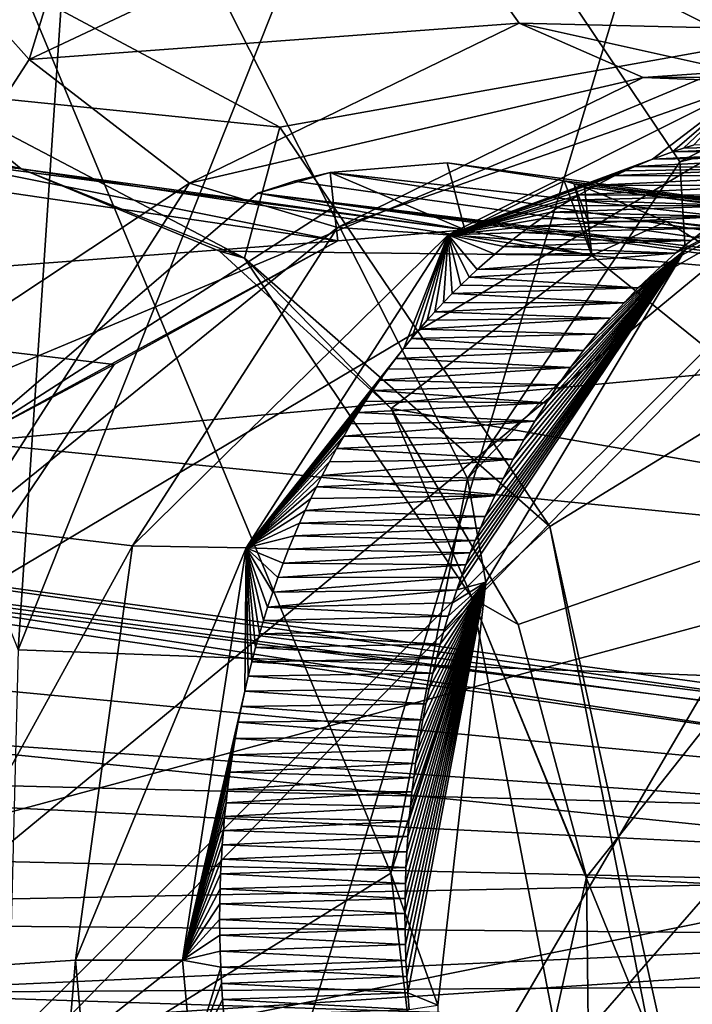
# Model space of a CAD drawing. Header units: metres. Extents: x -150 to 307, y -550 to 84.
# Tile 873 of 1056: x 202.15 to 203.78, y 11.02 to 13.41. Entities that reach past the tile are written whole.
import ezdxf

# ---------------------------------------------------------------- set-up
doc = ezdxf.new("R2010")
doc.units = ezdxf.units.M
doc.layers.add('solid_26006363', color=7, linetype='CONTINUOUS')

msp = doc.modelspace()

# ---------------------------------------------------------------- linework, layer by layer
at = {"layer": 'solid_26006363'}
for points in [[(198.959854, 19.839836, 918.063721), (202.146072, 11.879212, 921.398987), (202.936172, 23.730301, 921.004456)], [(202.936172, 23.730301, 921.004456), (202.146072, 11.879212, 921.398987), (206.756042, 23.459526, 924.161804)], [(202.146072, 11.879212, 921.398987), (205.746124, 11.74449, 924.325989), (206.756042, 23.459526, 924.161804)], [(204.964966, 17.972246, 921.404236), (199.540802, 0, 917.246277), (201.605789, 19.081154, 918.411316)], [(203.051071, 11.336422, 880.978149), (201.379318, 10.301511, 879.570068), (200.037537, 18.589451, 879.309265)], [(203.237961, 12.295897, 881.201599), (203.051071, 11.336422, 880.978149), (200.037537, 18.589451, 879.309265)], [(203.753281, 13.065493, 881.678284), (203.237961, 12.295897, 881.201599), (200.037537, 18.589451, 879.309265)], [(204.543228, 13.469456, 882.349365), (203.753281, 13.065493, 881.678284), (200.037537, 18.589451, 879.309265)], [(208.028397, 15.818866, 924.133667), (199.540802, 0, 917.246277), (204.964966, 17.972246, 921.404236)], [(210.618042, 12.746159, 926.440979), (199.540802, 0, 917.246277), (208.028397, 15.818866, 924.133667)], [(201.0681, 12.122406, 887.799561), (204.964111, 13.753919, 891.132507), (200.828018, 14.239689, 887.789795)], [(202.172546, 13.313413, 883.255859), (202.382599, 13.999931, 883.616028), (201.876785, 13.646878, 883.178467)], [(202.172546, 13.313413, 883.255859), (203.110779, 13.756278, 884.042908), (202.382599, 13.999931, 883.616028)], [(201.49469, 11.690093, 888.111938), (204.964111, 13.753919, 891.132507), (201.0681, 12.122406, 887.799561)], [(201.448349, 10.145205, 887.962585), (202.922562, 10.257185, 889.173218), (204.964111, 13.753919, 891.132507)], [(201.448349, 10.145205, 887.962585), (204.964111, 13.753919, 891.132507), (201.580551, 10.383765, 888.086426)], [(201.49469, 11.690093, 888.111938), (201.684692, 11.045718, 888.218201), (204.964111, 13.753919, 891.132507)], [(201.684692, 11.045718, 888.218201), (201.580551, 10.383765, 888.086426), (204.964111, 13.753919, 891.132507)], [(203.363251, 13.402029, 883.782654), (203.110779, 13.756278, 884.042908), (202.172546, 13.313413, 883.255859)], [(205.935059, 13.713656, 889.980957), (204.964111, 13.753919, 891.132507), (202.922562, 10.257185, 889.173218)], [(203.835815, 13.390332, 884.155396), (203.110779, 13.756278, 884.042908), (203.363251, 13.402029, 883.782654)], [(203.835815, 13.390332, 884.155396), (203.65358, 13.721449, 884.461487), (203.110779, 13.756278, 884.042908)], [(202.78215, 13.14957, 887.341675), (201.859253, 13.64243, 886.634949), (205.935059, 13.713656, 889.980957)], [(203.438004, 12.178709, 887.796143), (202.78215, 13.14957, 887.341675), (205.935059, 13.713656, 889.980957)], [(203.882324, 10.168578, 888.012512), (205.935059, 13.713656, 889.980957), (202.922562, 10.257185, 889.173218)], [(203.438004, 12.178709, 887.796143), (205.935059, 13.713656, 889.980957), (203.882324, 10.168578, 888.012512)], [(204.02063, 13.348865, 884.31665), (203.65358, 13.721449, 884.461487), (203.835815, 13.390332, 884.155396)], [(204.02063, 13.348865, 884.31665), (203.874237, 13.664209, 884.634033), (203.65358, 13.721449, 884.461487)], [(201.542465, 12.338349, 882.66449), (202.172546, 13.313413, 883.255859), (201.876785, 13.646878, 883.178467)], [(201.923553, 13.236749, 886.448914), (201.859253, 13.64243, 886.634949), (202.78215, 13.14957, 887.341675)], [(204.506805, 13.247046, 882.420227), (203.753281, 13.065493, 881.678284), (204.543228, 13.469456, 882.349365)], [(202.562668, 13.01338, 883.110718), (203.363251, 13.402029, 883.782654), (202.172546, 13.313413, 883.255859)], [(203.664536, 13.269829, 883.426392), (203.363251, 13.402029, 883.782654), (202.562668, 13.01338, 883.110718)], [(203.888336, 13.285074, 883.601135), (203.363251, 13.402029, 883.782654), (203.664536, 13.269829, 883.426392)], [(203.888336, 13.285074, 883.601135), (203.835815, 13.390332, 884.155396), (203.363251, 13.402029, 883.782654)], [(202.562668, 13.01338, 883.110718), (202.172546, 13.313413, 883.255859), (201.542465, 12.338349, 882.66449)], [(204.241852, 13.270512, 883.377502), (203.888336, 13.285074, 883.601135), (203.664536, 13.269829, 883.426392)], [(202.922134, 12.905362, 882.809998), (203.664536, 13.269829, 883.426392), (202.562668, 13.01338, 883.110718)], [(203.933212, 13.259366, 883.126648), (203.664536, 13.269829, 883.426392), (202.922134, 12.905362, 882.809998)], [(203.191116, 12.887821, 882.497192), (203.933212, 13.259366, 883.126648), (202.922134, 12.905362, 882.809998)], [(203.191116, 12.887821, 882.497192), (203.687454, 13.0714, 882.912415), (203.933212, 13.259366, 883.126648)], [(204.241852, 13.270512, 883.377502), (203.664536, 13.269829, 883.426392), (203.933212, 13.259366, 883.126648)], [(203.933212, 13.259366, 883.126648), (203.687454, 13.0714, 882.912415), (203.735931, 13.089324, 882.953064)], [(203.933212, 13.259366, 883.126648), (203.735931, 13.089324, 882.953064), (203.762314, 13.098148, 882.975098)], [(203.933212, 13.259366, 883.126648), (203.762314, 13.098148, 882.975098), (203.786835, 13.105772, 882.995544)], [(202.153488, 13.048029, 886.109985), (201.919037, 13.073358, 885.924927), (201.40712, 13.243606, 886.033142)], [(201.923553, 13.236749, 886.448914), (202.153488, 13.048029, 886.109985), (201.40712, 13.243606, 886.033142)], [(202.696259, 12.830825, 887.052063), (201.923553, 13.236749, 886.448914), (202.78215, 13.14957, 887.341675)], [(202.696259, 12.830825, 887.052063), (202.153488, 13.048029, 886.109985), (201.923553, 13.236749, 886.448914)], [(203.65274, 12.758694, 881.982605), (203.766571, 12.851109, 881.792908), (204.506805, 13.247046, 882.420227)], [(203.706451, 12.810207, 882.030029), (203.65274, 12.758694, 881.982605), (204.506805, 13.247046, 882.420227)], [(203.743271, 12.842806, 882.062317), (203.706451, 12.810207, 882.030029), (204.506805, 13.247046, 882.420227)], [(203.780899, 12.873981, 882.095154), (203.743271, 12.842806, 882.062317), (204.506805, 13.247046, 882.420227)], [(203.766571, 12.851109, 881.792908), (203.753281, 13.065493, 881.678284), (204.506805, 13.247046, 882.420227)], [(203.81929, 12.903716, 882.128418), (203.780899, 12.873981, 882.095154), (204.506805, 13.247046, 882.420227)], [(202.696259, 12.830825, 887.052063), (202.78215, 13.14957, 887.341675), (203.438004, 12.178709, 887.796143)], [(203.687454, 13.0714, 882.912415), (204.128464, 13.078458, 882.390747), (204.171982, 13.095052, 882.426941)], [(203.735931, 13.089324, 882.953064), (203.687454, 13.0714, 882.912415), (204.171982, 13.095052, 882.426941)], [(203.735931, 13.089324, 882.953064), (204.171982, 13.095052, 882.426941), (204.215881, 13.109999, 882.463318)], [(203.762314, 13.098148, 882.975098), (203.735931, 13.089324, 882.953064), (204.215881, 13.109999, 882.463318)], [(203.786835, 13.105772, 882.995544), (203.762314, 13.098148, 882.975098), (204.215881, 13.109999, 882.463318)], [(201.919037, 13.073358, 885.924927), (202.922684, 12.872793, 884.205627), (201.686493, 13.053507, 885.737)], [(201.919037, 13.073358, 885.924927), (203.230942, 12.899601, 884.457581), (202.922684, 12.872793, 884.205627)], [(202.153488, 13.048029, 886.109985), (203.230942, 12.899601, 884.457581), (201.919037, 13.073358, 885.924927)], [(203.191116, 12.887821, 882.497192), (203.644226, 13.053511, 882.876038), (203.687454, 13.0714, 882.912415)], [(203.766571, 12.851109, 881.792908), (203.237961, 12.295897, 881.201599), (203.753281, 13.065493, 881.678284)], [(203.644226, 13.053511, 882.876038), (204.064041, 13.050533, 882.336853), (204.128464, 13.078458, 882.390747)], [(203.687454, 13.0714, 882.912415), (203.644226, 13.053511, 882.876038), (204.128464, 13.078458, 882.390747)], [(201.050583, 12.730438, 885.195618), (201.686493, 13.053507, 885.737), (202.922684, 12.872793, 884.205627)], [(202.153488, 13.048029, 886.109985), (203.539764, 12.837358, 884.702454), (203.230942, 12.899601, 884.457581)], [(202.635193, 12.847694, 886.473389), (203.539764, 12.837358, 884.702454), (202.153488, 13.048029, 886.109985)], [(202.696259, 12.830825, 887.052063), (202.635193, 12.847694, 886.473389), (202.153488, 13.048029, 886.109985)], [(202.903763, 13.039517, 884.204346), (202.816635, 13.017778, 884.132507), (202.728668, 12.989105, 884.059082)], [(202.913315, 12.955543, 884.205017), (202.903763, 13.039517, 884.204346), (202.728668, 12.989105, 884.059082)], [(202.903763, 13.039517, 884.204346), (205.153915, 12.690868, 881.466797), (202.816635, 13.017778, 884.132507)], [(203.188568, 13.06235, 884.436951), (205.460495, 12.752775, 881.724854), (202.903763, 13.039517, 884.204346)], [(203.230942, 12.899601, 884.457581), (203.188568, 13.06235, 884.436951), (202.903763, 13.039517, 884.204346)], [(205.460495, 12.752775, 881.724854), (205.153915, 12.690868, 881.466797), (202.903763, 13.039517, 884.204346)], [(203.230942, 12.899601, 884.457581), (202.903763, 13.039517, 884.204346), (202.913315, 12.955543, 884.205017)], [(203.188568, 13.06235, 884.436951), (203.472321, 13.018609, 884.663086), (205.460495, 12.752775, 881.724854)], [(203.230942, 12.899601, 884.457581), (203.472321, 13.018609, 884.663086), (203.188568, 13.06235, 884.436951)], [(203.191116, 12.887821, 882.497192), (203.620987, 13.043133, 882.856445), (203.644226, 13.053511, 882.876038)], [(203.191116, 12.887821, 882.497192), (203.596634, 13.031665, 882.835815), (203.620987, 13.043133, 882.856445)], [(203.596634, 13.031665, 882.835815), (204.021744, 13.029928, 882.30127), (204.064041, 13.050533, 882.336853)], [(203.620987, 13.043133, 882.856445), (203.596634, 13.031665, 882.835815), (204.064041, 13.050533, 882.336853)], [(203.644226, 13.053511, 882.876038), (203.620987, 13.043133, 882.856445), (204.064041, 13.050533, 882.336853)], [(202.816635, 13.017778, 884.132507), (205.153915, 12.690868, 881.466797), (202.728668, 12.989105, 884.059082)], [(203.191116, 12.887821, 882.497192), (203.551117, 13.008584, 882.79718), (203.596634, 13.031665, 882.835815)], [(203.230942, 12.899601, 884.457581), (203.539764, 12.837358, 884.702454), (203.472321, 13.018609, 884.663086)], [(203.472321, 13.018609, 884.663086), (205.772354, 12.716867, 881.981262), (205.460495, 12.752775, 881.724854)], [(203.497025, 13.011352, 884.682495), (205.772354, 12.716867, 881.981262), (203.472321, 13.018609, 884.663086)], [(203.539764, 12.837358, 884.702454), (203.497025, 13.011352, 884.682495), (203.472321, 13.018609, 884.663086)], [(203.596634, 13.031665, 882.835815), (203.551117, 13.008584, 882.79718), (204.021744, 13.029928, 882.30127)], [(203.551117, 13.008584, 882.79718), (203.97998, 13.007751, 882.26593), (204.021744, 13.029928, 882.30127)], [(202.026291, 12.178895, 882.602844), (202.562668, 13.01338, 883.110718), (201.542465, 12.338349, 882.66449)], [(202.922134, 12.905362, 882.809998), (202.562668, 13.01338, 883.110718), (202.026291, 12.178895, 882.602844)], [(203.191116, 12.887821, 882.497192), (203.509033, 12.985258, 882.761292), (203.551117, 13.008584, 882.79718)], [(203.497025, 13.011352, 884.682495), (203.521637, 13.003557, 884.701782), (205.772354, 12.716867, 881.981262)], [(203.530762, 12.920078, 884.702148), (203.521637, 13.003557, 884.701782), (203.497025, 13.011352, 884.682495)], [(203.539764, 12.837358, 884.702454), (203.530762, 12.920078, 884.702148), (203.497025, 13.011352, 884.682495)], [(203.551117, 13.008584, 882.79718), (203.509033, 12.985258, 882.761292), (203.97998, 13.007751, 882.26593)], [(203.509033, 12.985258, 882.761292), (203.938812, 12.984017, 882.230957), (203.97998, 13.007751, 882.26593)], [(203.521637, 13.003557, 884.701782), (205.837433, 12.696055, 882.033997), (205.772354, 12.716867, 881.981262)], [(203.521637, 13.003557, 884.701782), (203.720139, 12.920175, 884.855957), (205.837433, 12.696055, 882.033997)], [(203.530762, 12.920078, 884.702148), (203.720139, 12.920175, 884.855957), (203.521637, 13.003557, 884.701782)], [(202.022903, 12.383944, 883.440552), (202.728668, 12.989105, 884.059082), (205.095291, 12.666434, 881.416931)], [(202.913315, 12.955543, 884.205017), (202.728668, 12.989105, 884.059082), (202.022903, 12.383944, 883.440552)], [(205.124542, 12.679193, 881.441772), (205.095291, 12.666434, 881.416931), (202.728668, 12.989105, 884.059082)], [(205.153915, 12.690868, 881.466797), (205.124542, 12.679193, 881.441772), (202.728668, 12.989105, 884.059082)], [(203.191116, 12.887821, 882.497192), (203.486893, 12.972186, 882.742371), (203.509033, 12.985258, 882.761292)], [(203.191116, 12.887821, 882.497192), (203.463959, 12.958053, 882.722717), (203.486893, 12.972186, 882.742371)], [(203.486893, 12.972186, 882.742371), (203.463959, 12.958053, 882.722717), (203.898285, 12.958755, 882.19635)], [(203.509033, 12.985258, 882.761292), (203.486893, 12.972186, 882.742371), (203.938812, 12.984017, 882.230957)], [(203.486893, 12.972186, 882.742371), (203.898285, 12.958755, 882.19635), (203.938812, 12.984017, 882.230957)], [(202.922684, 12.872793, 884.205627), (202.913315, 12.955543, 884.205017), (202.022903, 12.383944, 883.440552)], [(203.230942, 12.899601, 884.457581), (202.913315, 12.955543, 884.205017), (202.922684, 12.872793, 884.205627)], [(203.191116, 12.887821, 882.497192), (203.440262, 12.942789, 882.702332), (203.463959, 12.958053, 882.722717)], [(203.440262, 12.942789, 882.702332), (203.858429, 12.931982, 882.16217), (203.898285, 12.958755, 882.19635)], [(203.463959, 12.958053, 882.722717), (203.440262, 12.942789, 882.702332), (203.898285, 12.958755, 882.19635)], [(203.191116, 12.887821, 882.497192), (203.415756, 12.926276, 882.681213), (203.440262, 12.942789, 882.702332)], [(203.191116, 12.887821, 882.497192), (203.390442, 12.908424, 882.659302), (203.415756, 12.926276, 882.681213)], [(203.390442, 12.908424, 882.659302), (203.81929, 12.903716, 882.128418), (203.858429, 12.931982, 882.16217)], [(203.415756, 12.926276, 882.681213), (203.390442, 12.908424, 882.659302), (203.858429, 12.931982, 882.16217)], [(203.440262, 12.942789, 882.702332), (203.415756, 12.926276, 882.681213), (203.858429, 12.931982, 882.16217)], [(203.539764, 12.837358, 884.702454), (203.720139, 12.920175, 884.855957), (203.530762, 12.920078, 884.702148)], [(203.539764, 12.837358, 884.702454), (203.909195, 12.804031, 884.999878), (203.720139, 12.920175, 884.855957)], [(203.720139, 12.920175, 884.855957), (205.90004, 12.671752, 882.084717), (205.837433, 12.696055, 882.033997)], [(203.720139, 12.920175, 884.855957), (206.019394, 12.611927, 882.180542), (205.90004, 12.671752, 882.084717)], [(203.720139, 12.920175, 884.855957), (203.909195, 12.804031, 884.999878), (206.019394, 12.611927, 882.180542)], [(202.423767, 12.131684, 882.336426), (202.922134, 12.905362, 882.809998), (202.026291, 12.178895, 882.602844)], [(203.191116, 12.887821, 882.497192), (202.922134, 12.905362, 882.809998), (202.423767, 12.131684, 882.336426)], [(203.191116, 12.887821, 882.497192), (203.369598, 12.893095, 882.641296), (203.390442, 12.908424, 882.659302)], [(203.390442, 12.908424, 882.659302), (203.369598, 12.893095, 882.641296), (203.81929, 12.903716, 882.128418)], [(203.369598, 12.893095, 882.641296), (203.780899, 12.873981, 882.095154), (203.81929, 12.903716, 882.128418)], [(201.050583, 12.730438, 885.195618), (202.922684, 12.872793, 884.205627), (202.379669, 12.572896, 883.742981)], [(202.379669, 12.572896, 883.742981), (202.922684, 12.872793, 884.205627), (202.022903, 12.383944, 883.440552)], [(202.699692, 12.127076, 882.040771), (203.191116, 12.887821, 882.497192), (202.423767, 12.131684, 882.336426)], [(202.699692, 12.127076, 882.040771), (203.082901, 12.612297, 882.387451), (203.191116, 12.887821, 882.497192)], [(203.191116, 12.887821, 882.497192), (203.082901, 12.612297, 882.387451), (203.102051, 12.635949, 882.404785)], [(203.191116, 12.887821, 882.497192), (203.102051, 12.635949, 882.404785), (203.121017, 12.658559, 882.421875)], [(203.191116, 12.887821, 882.497192), (203.121017, 12.658559, 882.421875), (203.139771, 12.680137, 882.438721)], [(203.191116, 12.887821, 882.497192), (203.139771, 12.680137, 882.438721), (203.158279, 12.700707, 882.455322)], [(203.191116, 12.887821, 882.497192), (203.158279, 12.700707, 882.455322), (203.179565, 12.723546, 882.474304)], [(203.191116, 12.887821, 882.497192), (203.179565, 12.723546, 882.474304), (203.200562, 12.745213, 882.492981)], [(203.191116, 12.887821, 882.497192), (203.348221, 12.876752, 882.622681), (203.369598, 12.893095, 882.641296)], [(203.191116, 12.887821, 882.497192), (203.200562, 12.745213, 882.492981), (203.221176, 12.76571, 882.51123)], [(203.191116, 12.887821, 882.497192), (203.221176, 12.76571, 882.51123), (203.24144, 12.785142, 882.529175)], [(203.191116, 12.887821, 882.497192), (203.24144, 12.785142, 882.529175), (203.261368, 12.803585, 882.546692)], [(203.191116, 12.887821, 882.497192), (203.261368, 12.803585, 882.546692), (203.303864, 12.840803, 882.583984)], [(203.191116, 12.887821, 882.497192), (203.303864, 12.840803, 882.583984), (203.326324, 12.859362, 882.603638)], [(203.191116, 12.887821, 882.497192), (203.326324, 12.859362, 882.603638), (203.348221, 12.876752, 882.622681)], [(203.348221, 12.876752, 882.622681), (203.326324, 12.859362, 882.603638), (203.780899, 12.873981, 882.095154)], [(203.326324, 12.859362, 882.603638), (203.743271, 12.842806, 882.062317), (203.780899, 12.873981, 882.095154)], [(203.369598, 12.893095, 882.641296), (203.348221, 12.876752, 882.622681), (203.780899, 12.873981, 882.095154)], [(203.211685, 12.024808, 881.56604), (203.281876, 12.043483, 881.335999), (203.766571, 12.851109, 881.792908)], [(203.222366, 12.055553, 881.577209), (203.211685, 12.024808, 881.56604), (203.766571, 12.851109, 881.792908)], [(203.233276, 12.085551, 881.588562), (203.222366, 12.055553, 881.577209), (203.766571, 12.851109, 881.792908)], [(203.244431, 12.114899, 881.599976), (203.233276, 12.085551, 881.588562), (203.766571, 12.851109, 881.792908)], [(203.766571, 12.851109, 881.792908), (203.281876, 12.043483, 881.335999), (203.237961, 12.295897, 881.201599)], [(203.256409, 12.145061, 881.612183), (203.244431, 12.114899, 881.599976), (203.766571, 12.851109, 881.792908)], [(203.268921, 12.175231, 881.624817), (203.256409, 12.145061, 881.612183), (203.766571, 12.851109, 881.792908)], [(203.281006, 12.203209, 881.636902), (203.268921, 12.175231, 881.624817), (203.766571, 12.851109, 881.792908)], [(203.303986, 12.25359, 881.659668), (203.281006, 12.203209, 881.636902), (203.766571, 12.851109, 881.792908)], [(203.326324, 12.859362, 882.603638), (203.303864, 12.840803, 882.583984), (203.743271, 12.842806, 882.062317)], [(203.324615, 12.29596, 881.67981), (203.303986, 12.25359, 881.659668), (203.766571, 12.851109, 881.792908)], [(203.348679, 12.342492, 881.703125), (203.324615, 12.29596, 881.67981), (203.766571, 12.851109, 881.792908)], [(203.374466, 12.38927, 881.727844), (203.348679, 12.342492, 881.703125), (203.766571, 12.851109, 881.792908)], [(203.401352, 12.435014, 881.753296), (203.374466, 12.38927, 881.727844), (203.766571, 12.851109, 881.792908)], [(203.429306, 12.479677, 881.779541), (203.401352, 12.435014, 881.753296), (203.766571, 12.851109, 881.792908)], [(203.458298, 12.523206, 881.806519), (203.429306, 12.479677, 881.779541), (203.766571, 12.851109, 881.792908)], [(203.488297, 12.565557, 881.834229), (203.458298, 12.523206, 881.806519), (203.766571, 12.851109, 881.792908)], [(203.519302, 12.606709, 881.86261), (203.488297, 12.565557, 881.834229), (203.766571, 12.851109, 881.792908)], [(203.55127, 12.646639, 881.891663), (203.519302, 12.606709, 881.86261), (203.766571, 12.851109, 881.792908)], [(203.584198, 12.685302, 881.921387), (203.55127, 12.646639, 881.891663), (203.766571, 12.851109, 881.792908)], [(203.618027, 12.722658, 881.95166), (203.584198, 12.685302, 881.921387), (203.766571, 12.851109, 881.792908)], [(203.65274, 12.758694, 881.982605), (203.618027, 12.722658, 881.95166), (203.766571, 12.851109, 881.792908)], [(202.635193, 12.847694, 886.473389), (203.052383, 12.465723, 886.769836), (203.539764, 12.837358, 884.702454)], [(202.696259, 12.830825, 887.052063), (203.052383, 12.465723, 886.769836), (202.635193, 12.847694, 886.473389)], [(202.696259, 12.830825, 887.052063), (203.438004, 12.178709, 887.796143), (203.248657, 12.005197, 887.422607)], [(202.696259, 12.830825, 887.052063), (203.248657, 12.005197, 887.422607), (203.052383, 12.465723, 886.769836)], [(203.052383, 12.465723, 886.769836), (204.261627, 12.255401, 885.242004), (203.539764, 12.837358, 884.702454)], [(203.261368, 12.803585, 882.546692), (203.706451, 12.810207, 882.030029), (203.743271, 12.842806, 882.062317)], [(203.303864, 12.840803, 882.583984), (203.261368, 12.803585, 882.546692), (203.743271, 12.842806, 882.062317)], [(204.261627, 12.255401, 885.242004), (203.909195, 12.804031, 884.999878), (203.539764, 12.837358, 884.702454)], [(203.24144, 12.785142, 882.529175), (203.65274, 12.758694, 881.982605), (203.706451, 12.810207, 882.030029)], [(203.261368, 12.803585, 882.546692), (203.24144, 12.785142, 882.529175), (203.706451, 12.810207, 882.030029)], [(203.24144, 12.785142, 882.529175), (203.221176, 12.76571, 882.51123), (203.65274, 12.758694, 881.982605)], [(203.221176, 12.76571, 882.51123), (203.200562, 12.745213, 882.492981), (203.65274, 12.758694, 881.982605)], [(203.200562, 12.745213, 882.492981), (203.618027, 12.722658, 881.95166), (203.65274, 12.758694, 881.982605)], [(212.583405, 8.932697, 928.192017), (199.540802, 0, 917.246277), (210.618042, 12.746159, 926.440979)], [(201.050583, 12.730438, 885.195618), (202.379669, 12.572896, 883.742981), (202.000687, 12.005377, 883.392517)], [(203.200562, 12.745213, 882.492981), (203.179565, 12.723546, 882.474304), (203.618027, 12.722658, 881.95166)], [(203.179565, 12.723546, 882.474304), (203.158279, 12.700707, 882.455322), (203.618027, 12.722658, 881.95166)], [(203.158279, 12.700707, 882.455322), (203.584198, 12.685302, 881.921387), (203.618027, 12.722658, 881.95166)], [(203.121017, 12.658559, 882.421875), (203.55127, 12.646639, 881.891663), (203.584198, 12.685302, 881.921387)], [(203.139771, 12.680137, 882.438721), (203.121017, 12.658559, 882.421875), (203.584198, 12.685302, 881.921387)], [(203.158279, 12.700707, 882.455322), (203.139771, 12.680137, 882.438721), (203.584198, 12.685302, 881.921387)], [(202.022903, 12.383944, 883.440552), (205.095291, 12.666434, 881.416931), (204.532425, 12.134309, 880.919922)], [(203.121017, 12.658559, 882.421875), (203.102051, 12.635949, 882.404785), (203.55127, 12.646639, 881.891663)], [(203.102051, 12.635949, 882.404785), (203.082901, 12.612297, 882.387451), (203.519302, 12.606709, 881.86261)], [(203.102051, 12.635949, 882.404785), (203.519302, 12.606709, 881.86261), (203.55127, 12.646639, 881.891663)], [(202.699692, 12.127076, 882.040771), (203.063553, 12.587506, 882.369873), (203.082901, 12.612297, 882.387451)], [(203.082901, 12.612297, 882.387451), (203.063553, 12.587506, 882.369873), (203.519302, 12.606709, 881.86261)], [(202.699692, 12.127076, 882.040771), (203.044006, 12.561485, 882.352051), (203.063553, 12.587506, 882.369873)], [(203.063553, 12.587506, 882.369873), (203.044006, 12.561485, 882.352051), (203.488297, 12.565557, 881.834229)], [(203.063553, 12.587506, 882.369873), (203.488297, 12.565557, 881.834229), (203.519302, 12.606709, 881.86261)], [(202.000687, 12.005377, 883.392517), (202.379669, 12.572896, 883.742981), (202.022903, 12.383944, 883.440552)], [(202.699692, 12.127076, 882.040771), (203.024338, 12.534254, 882.334045), (203.044006, 12.561485, 882.352051)], [(203.024338, 12.534254, 882.334045), (203.458298, 12.523206, 881.806519), (203.488297, 12.565557, 881.834229)], [(203.044006, 12.561485, 882.352051), (203.024338, 12.534254, 882.334045), (203.488297, 12.565557, 881.834229)], [(202.699692, 12.127076, 882.040771), (203.007034, 12.509377, 882.318115), (203.024338, 12.534254, 882.334045)], [(203.024338, 12.534254, 882.334045), (203.007034, 12.509377, 882.318115), (203.458298, 12.523206, 881.806519)], [(203.007034, 12.509377, 882.318115), (203.429306, 12.479677, 881.779541), (203.458298, 12.523206, 881.806519)], [(202.699692, 12.127076, 882.040771), (202.989639, 12.483436, 882.302002), (203.007034, 12.509377, 882.318115)], [(203.007034, 12.509377, 882.318115), (202.989639, 12.483436, 882.302002), (203.429306, 12.479677, 881.779541)], [(202.699692, 12.127076, 882.040771), (202.972153, 12.456362, 882.285767), (202.989639, 12.483436, 882.302002)], [(202.989639, 12.483436, 882.302002), (202.972153, 12.456362, 882.285767), (203.429306, 12.479677, 881.779541)], [(202.972153, 12.456362, 882.285767), (203.401352, 12.435014, 881.753296), (203.429306, 12.479677, 881.779541)], [(203.052383, 12.465723, 886.769836), (203.360657, 11.94051, 886.967651), (204.261627, 12.255401, 885.242004)], [(203.248657, 12.005197, 887.422607), (203.360657, 11.94051, 886.967651), (203.052383, 12.465723, 886.769836)], [(202.699692, 12.127076, 882.040771), (202.954651, 12.428199, 882.26947), (202.972153, 12.456362, 882.285767)], [(202.972153, 12.456362, 882.285767), (202.954651, 12.428199, 882.26947), (203.401352, 12.435014, 881.753296)], [(202.699692, 12.127076, 882.040771), (202.937149, 12.398882, 882.253052), (202.954651, 12.428199, 882.26947)], [(202.937149, 12.398882, 882.253052), (203.374466, 12.38927, 881.727844), (203.401352, 12.435014, 881.753296)], [(202.954651, 12.428199, 882.26947), (202.937149, 12.398882, 882.253052), (203.401352, 12.435014, 881.753296)], [(202.699692, 12.127076, 882.040771), (202.919632, 12.368315, 882.236511), (202.937149, 12.398882, 882.253052)], [(202.937149, 12.398882, 882.253052), (202.919632, 12.368315, 882.236511), (203.374466, 12.38927, 881.727844)], [(201.71463, 11.373773, 883.114258), (202.022903, 12.383944, 883.440552), (204.532425, 12.134309, 880.919922)], [(202.919632, 12.368315, 882.236511), (203.348679, 12.342492, 881.703125), (203.374466, 12.38927, 881.727844)], [(202.699692, 12.127076, 882.040771), (202.902115, 12.336405, 882.219849), (202.919632, 12.368315, 882.236511)], [(202.919632, 12.368315, 882.236511), (202.902115, 12.336405, 882.219849), (203.348679, 12.342492, 881.703125)], [(202.699692, 12.127076, 882.040771), (202.884674, 12.303214, 882.203186), (202.902115, 12.336405, 882.219849)], [(202.884674, 12.303214, 882.203186), (203.324615, 12.29596, 881.67981), (203.348679, 12.342492, 881.703125)], [(202.902115, 12.336405, 882.219849), (202.884674, 12.303214, 882.203186), (203.348679, 12.342492, 881.703125)], [(202.699692, 12.127076, 882.040771), (202.870819, 12.275702, 882.18988), (202.884674, 12.303214, 882.203186)], [(202.884674, 12.303214, 882.203186), (202.870819, 12.275702, 882.18988), (203.324615, 12.29596, 881.67981)], [(202.699692, 12.127076, 882.040771), (202.857025, 12.247268, 882.176575), (202.870819, 12.275702, 882.18988)], [(202.870819, 12.275702, 882.18988), (202.857025, 12.247268, 882.176575), (203.303986, 12.25359, 881.659668)], [(202.870819, 12.275702, 882.18988), (203.303986, 12.25359, 881.659668), (203.324615, 12.29596, 881.67981)], [(203.281876, 12.043483, 881.335999), (203.051071, 11.336422, 880.978149), (203.237961, 12.295897, 881.201599)], [(202.843307, 12.217847, 882.163208), (203.281006, 12.203209, 881.636902), (203.303986, 12.25359, 881.659668)], [(202.857025, 12.247268, 882.176575), (202.843307, 12.217847, 882.163208), (203.303986, 12.25359, 881.659668)], [(203.360657, 11.94051, 886.967651), (203.5271, 11.32655, 887.04541), (204.261627, 12.255401, 885.242004)], [(203.5271, 11.32655, 887.04541), (204.611206, 11.269352, 885.451721), (204.261627, 12.255401, 885.242004)], [(202.699692, 12.127076, 882.040771), (202.843307, 12.217847, 882.163208), (202.857025, 12.247268, 882.176575)], [(200.762848, 12.217428, 887.559753), (200.453308, 12.18204, 887.306396), (205.533493, 11.537218, 881.562134)], [(200.762848, 12.217428, 887.559753), (205.533493, 11.537218, 881.562134), (205.656281, 11.546498, 881.67157)], [(200.762848, 12.217428, 887.559753), (205.656281, 11.546498, 881.67157), (201.0681, 12.122406, 887.799561)], [(202.699692, 12.127076, 882.040771), (202.829697, 12.187397, 882.149841), (202.843307, 12.217847, 882.163208)], [(202.843307, 12.217847, 882.163208), (202.829697, 12.187397, 882.149841), (203.281006, 12.203209, 881.636902)], [(202.829697, 12.187397, 882.149841), (203.268921, 12.175231, 881.624817), (203.281006, 12.203209, 881.636902)], [(205.42128, 11.46519, 881.462158), (200.453308, 12.18204, 887.306396), (200.121078, 11.968927, 887.021118)], [(205.533493, 11.537218, 881.562134), (200.453308, 12.18204, 887.306396), (205.42128, 11.46519, 881.462158)], [(202.423767, 12.131684, 882.336426), (202.026291, 12.178895, 882.602844), (201.853378, 11.096811, 882.388489)], [(202.699692, 12.127076, 882.040771), (202.816238, 12.156, 882.136597), (202.829697, 12.187397, 882.149841)], [(202.829697, 12.187397, 882.149841), (202.816238, 12.156, 882.136597), (203.268921, 12.175231, 881.624817)], [(203.248657, 12.005197, 887.422607), (203.438004, 12.178709, 887.796143), (203.679245, 10.950327, 887.90033)], [(203.679245, 10.950327, 887.90033), (203.438004, 12.178709, 887.796143), (203.882324, 10.168578, 888.012512)], [(202.699692, 12.127076, 882.040771), (202.802979, 12.123605, 882.123352), (202.816238, 12.156, 882.136597)], [(202.816238, 12.156, 882.136597), (202.802979, 12.123605, 882.123352), (203.256409, 12.145061, 881.612183)], [(202.816238, 12.156, 882.136597), (203.256409, 12.145061, 881.612183), (203.268921, 12.175231, 881.624817)], [(201.71463, 11.373773, 883.114258), (204.532425, 12.134309, 880.919922), (204.294388, 11.314968, 880.676453)], [(202.423767, 12.131684, 882.336426), (201.853378, 11.096811, 882.388489), (202.284973, 11.125005, 882.118713)], [(202.699692, 12.127076, 882.040771), (202.423767, 12.131684, 882.336426), (202.284973, 11.125005, 882.118713)], [(202.802979, 12.123605, 882.123352), (203.244431, 12.114899, 881.599976), (203.256409, 12.145061, 881.612183)], [(201.0681, 12.122406, 887.799561), (205.656281, 11.546498, 881.67157), (205.771835, 11.493371, 881.774475)], [(201.0681, 12.122406, 887.799561), (205.771835, 11.493371, 881.774475), (205.863968, 11.385914, 881.856567)], [(201.49469, 11.690093, 888.111938), (201.0681, 12.122406, 887.799561), (205.863968, 11.385914, 881.856567)], [(202.699692, 12.127076, 882.040771), (202.284973, 11.125005, 882.118713), (202.545639, 11.125007, 881.841125)], [(202.699692, 12.127076, 882.040771), (202.545639, 11.125007, 881.841125), (202.696381, 11.778794, 882.010986)], [(202.699692, 12.127076, 882.040771), (202.696381, 11.778794, 882.010986), (202.704849, 11.815095, 882.020569)], [(202.699692, 12.127076, 882.040771), (202.704849, 11.815095, 882.020569), (202.713699, 11.850522, 882.030396)], [(202.699692, 12.127076, 882.040771), (202.713699, 11.850522, 882.030396), (202.72287, 11.884953, 882.040405)], [(202.699692, 12.127076, 882.040771), (202.72287, 11.884953, 882.040405), (202.732346, 11.918418, 882.050598)], [(202.699692, 12.127076, 882.040771), (202.732346, 11.918418, 882.050598), (202.742081, 11.950971, 882.060974)], [(202.699692, 12.127076, 882.040771), (202.742081, 11.950971, 882.060974), (202.75209, 11.982667, 882.071472)], [(202.699692, 12.127076, 882.040771), (202.75209, 11.982667, 882.071472), (202.764404, 12.019646, 882.084229)], [(202.699692, 12.127076, 882.040771), (202.764404, 12.019646, 882.084229), (202.777039, 12.055503, 882.097168)], [(202.699692, 12.127076, 882.040771), (202.777039, 12.055503, 882.097168), (202.789902, 12.090134, 882.110229)], [(202.699692, 12.127076, 882.040771), (202.789902, 12.090134, 882.110229), (202.802979, 12.123605, 882.123352)], [(202.802979, 12.123605, 882.123352), (202.789902, 12.090134, 882.110229), (203.244431, 12.114899, 881.599976)], [(202.789902, 12.090134, 882.110229), (203.233276, 12.085551, 881.588562), (203.244431, 12.114899, 881.599976)], [(202.789902, 12.090134, 882.110229), (202.777039, 12.055503, 882.097168), (203.233276, 12.085551, 881.588562)], [(202.777039, 12.055503, 882.097168), (203.222366, 12.055553, 881.577209), (203.233276, 12.085551, 881.588562)], [(202.764404, 12.019646, 882.084229), (203.211685, 12.024808, 881.56604), (203.222366, 12.055553, 881.577209)], [(202.777039, 12.055503, 882.097168), (202.764404, 12.019646, 882.084229), (203.222366, 12.055553, 881.577209)], [(203.281876, 12.043483, 881.335999), (203.165833, 11.015831, 881.15918), (203.051071, 11.336422, 880.978149)], [(203.085693, 11.238379, 881.398315), (203.085938, 11.201073, 881.395386), (203.281876, 12.043483, 881.335999)], [(203.085968, 11.275109, 881.401611), (203.085693, 11.238379, 881.398315), (203.281876, 12.043483, 881.335999)], [(203.085938, 11.201073, 881.395386), (203.086731, 11.163199, 881.392822), (203.281876, 12.043483, 881.335999)], [(203.086746, 11.3112, 881.405273), (203.085968, 11.275109, 881.401611), (203.281876, 12.043483, 881.335999)], [(203.086731, 11.163199, 881.392822), (203.088104, 11.124744, 881.390747), (203.281876, 12.043483, 881.335999)], [(203.08815, 11.350176, 881.409668), (203.086746, 11.3112, 881.405273), (203.281876, 12.043483, 881.335999)], [(203.088104, 11.124744, 881.390747), (203.090073, 11.085697, 881.389038), (203.281876, 12.043483, 881.335999)], [(203.090088, 11.388419, 881.414429), (203.08815, 11.350176, 881.409668), (203.281876, 12.043483, 881.335999)], [(203.090073, 11.085697, 881.389038), (203.092667, 11.046044, 881.387817), (203.281876, 12.043483, 881.335999)], [(203.092545, 11.425956, 881.419556), (203.090088, 11.388419, 881.414429), (203.281876, 12.043483, 881.335999)], [(203.09549, 11.462818, 881.425049), (203.092545, 11.425956, 881.419556), (203.281876, 12.043483, 881.335999)], [(203.092667, 11.046044, 881.387817), (203.165833, 11.015831, 881.15918), (203.281876, 12.043483, 881.335999)], [(203.098892, 11.498972, 881.430847), (203.09549, 11.462818, 881.425049), (203.281876, 12.043483, 881.335999)], [(203.102737, 11.534371, 881.43689), (203.098892, 11.498972, 881.430847), (203.281876, 12.043483, 881.335999)], [(203.106995, 11.56905, 881.443237), (203.102737, 11.534371, 881.43689), (203.281876, 12.043483, 881.335999)], [(203.111633, 11.603039, 881.449829), (203.106995, 11.56905, 881.443237), (203.281876, 12.043483, 881.335999)], [(203.116653, 11.636374, 881.456665), (203.111633, 11.603039, 881.449829), (203.281876, 12.043483, 881.335999)], [(203.122025, 11.669073, 881.463745), (203.116653, 11.636374, 881.456665), (203.281876, 12.043483, 881.335999)], [(203.129181, 11.708961, 881.4729), (203.122025, 11.669073, 881.463745), (203.281876, 12.043483, 881.335999)], [(203.136826, 11.747789, 881.4823), (203.129181, 11.708961, 881.4729), (203.281876, 12.043483, 881.335999)], [(203.144913, 11.785625, 881.492004), (203.136826, 11.747789, 881.4823), (203.281876, 12.043483, 881.335999)], [(203.153427, 11.82254, 881.502014), (203.144913, 11.785625, 881.492004), (203.281876, 12.043483, 881.335999)], [(203.162323, 11.858512, 881.512207), (203.153427, 11.82254, 881.502014), (203.281876, 12.043483, 881.335999)], [(203.17157, 11.893497, 881.522644), (203.162323, 11.858512, 881.512207), (203.281876, 12.043483, 881.335999)], [(203.181152, 11.927568, 881.533203), (203.17157, 11.893497, 881.522644), (203.281876, 12.043483, 881.335999)], [(203.191055, 11.960802, 881.544006), (203.181152, 11.927568, 881.533203), (203.281876, 12.043483, 881.335999)], [(203.201248, 11.993241, 881.554932), (203.191055, 11.960802, 881.544006), (203.281876, 12.043483, 881.335999)], [(203.211685, 12.024808, 881.56604), (203.201248, 11.993241, 881.554932), (203.281876, 12.043483, 881.335999)], [(202.75209, 11.982667, 882.071472), (203.201248, 11.993241, 881.554932), (203.211685, 12.024808, 881.56604)], [(202.764404, 12.019646, 882.084229), (202.75209, 11.982667, 882.071472), (203.211685, 12.024808, 881.56604)], [(202.75209, 11.982667, 882.071472), (203.191055, 11.960802, 881.544006), (203.201248, 11.993241, 881.554932)], [(203.248657, 12.005197, 887.422607), (203.679245, 10.950327, 887.90033), (203.447968, 10.972422, 887.495972)], [(203.248657, 12.005197, 887.422607), (203.5271, 11.32655, 887.04541), (203.360657, 11.94051, 886.967651)], [(203.248657, 12.005197, 887.422607), (203.447968, 10.972422, 887.495972), (203.5271, 11.32655, 887.04541)], [(205.42128, 11.46519, 881.462158), (200.121078, 11.968927, 887.021118), (199.887756, 11.605791, 886.804382)], [(202.75209, 11.982667, 882.071472), (202.742081, 11.950971, 882.060974), (203.191055, 11.960802, 881.544006)], [(202.742081, 11.950971, 882.060974), (202.732346, 11.918418, 882.050598), (203.181152, 11.927568, 881.533203)], [(202.742081, 11.950971, 882.060974), (203.181152, 11.927568, 881.533203), (203.191055, 11.960802, 881.544006)], [(202.732346, 11.918418, 882.050598), (202.72287, 11.884953, 882.040405), (203.17157, 11.893497, 881.522644)], [(202.732346, 11.918418, 882.050598), (203.17157, 11.893497, 881.522644), (203.181152, 11.927568, 881.533203)], [(202.72287, 11.884953, 882.040405), (203.162323, 11.858512, 881.512207), (203.17157, 11.893497, 881.522644)], [(202.146072, 11.879212, 921.398987), (201.843781, -0.000005, 921.499268), (205.746124, 11.74449, 924.325989)], [(202.72287, 11.884953, 882.040405), (202.713699, 11.850522, 882.030396), (203.162323, 11.858512, 881.512207)], [(202.713699, 11.850522, 882.030396), (202.704849, 11.815095, 882.020569), (203.153427, 11.82254, 881.502014)], [(202.713699, 11.850522, 882.030396), (203.153427, 11.82254, 881.502014), (203.162323, 11.858512, 881.512207)], [(202.704849, 11.815095, 882.020569), (203.144913, 11.785625, 881.492004), (203.153427, 11.82254, 881.502014)], [(202.704849, 11.815095, 882.020569), (202.696381, 11.778794, 882.010986), (203.144913, 11.785625, 881.492004)], [(202.545639, 11.125007, 881.841125), (202.688309, 11.741588, 882.001648), (202.696381, 11.778794, 882.010986)], [(202.696381, 11.778794, 882.010986), (202.688309, 11.741588, 882.001648), (203.136826, 11.747789, 881.4823)], [(202.696381, 11.778794, 882.010986), (203.136826, 11.747789, 881.4823), (203.144913, 11.785625, 881.492004)], [(202.688309, 11.741588, 882.001648), (203.129181, 11.708961, 881.4729), (203.136826, 11.747789, 881.4823)], [(201.843781, -0.000005, 921.499268), (205.21727, -0.000005, 924.228638), (205.746124, 11.74449, 924.325989)], [(202.545639, 11.125007, 881.841125), (202.680679, 11.70341, 881.992615), (202.688309, 11.741588, 882.001648)], [(202.688309, 11.741588, 882.001648), (202.680679, 11.70341, 881.992615), (203.129181, 11.708961, 881.4729)], [(202.545639, 11.125007, 881.841125), (202.673492, 11.664193, 881.983826), (202.680679, 11.70341, 881.992615)], [(202.680679, 11.70341, 881.992615), (202.673492, 11.664193, 881.983826), (203.122025, 11.669073, 881.463745)], [(202.680679, 11.70341, 881.992615), (203.122025, 11.669073, 881.463745), (203.129181, 11.708961, 881.4729)], [(201.49469, 11.690093, 888.111938), (205.863968, 11.385914, 881.856567), (205.919357, 11.238853, 881.905945)], [(201.49469, 11.690093, 888.111938), (205.919357, 11.238853, 881.905945), (201.684692, 11.045718, 888.218201)], [(202.545639, 11.125007, 881.841125), (202.666794, 11.62387, 881.975403), (202.673492, 11.664193, 881.983826)], [(202.673492, 11.664193, 881.983826), (202.666794, 11.62387, 881.975403), (203.116653, 11.636374, 881.456665)], [(202.673492, 11.664193, 881.983826), (203.116653, 11.636374, 881.456665), (203.122025, 11.669073, 881.463745)], [(202.666794, 11.62387, 881.975403), (203.111633, 11.603039, 881.449829), (203.116653, 11.636374, 881.456665)], [(205.336716, 11.337663, 881.386841), (199.887756, 11.605791, 886.804382), (199.792999, 11.228163, 886.69928)], [(205.42128, 11.46519, 881.462158), (199.887756, 11.605791, 886.804382), (205.336716, 11.337663, 881.386841)], [(202.545639, 11.125007, 881.841125), (202.660599, 11.582382, 881.967285), (202.666794, 11.62387, 881.975403)], [(202.666794, 11.62387, 881.975403), (202.660599, 11.582382, 881.967285), (203.111633, 11.603039, 881.449829)], [(202.545639, 11.125007, 881.841125), (202.654968, 11.539815, 881.959595), (202.660599, 11.582382, 881.967285)], [(202.660599, 11.582382, 881.967285), (202.654968, 11.539815, 881.959595), (203.106995, 11.56905, 881.443237)], [(202.660599, 11.582382, 881.967285), (203.106995, 11.56905, 881.443237), (203.111633, 11.603039, 881.449829)], [(202.654968, 11.539815, 881.959595), (203.102737, 11.534371, 881.43689), (203.106995, 11.56905, 881.443237)], [(202.545639, 11.125007, 881.841125), (202.651154, 11.507202, 881.954041), (202.654968, 11.539815, 881.959595)], [(202.654968, 11.539815, 881.959595), (202.651154, 11.507202, 881.954041), (203.102737, 11.534371, 881.43689)], [(202.651154, 11.507202, 881.954041), (203.098892, 11.498972, 881.430847), (203.102737, 11.534371, 881.43689)], [(202.545639, 11.125007, 881.841125), (202.647705, 11.473996, 881.948792), (202.651154, 11.507202, 881.954041)], [(202.651154, 11.507202, 881.954041), (202.647705, 11.473996, 881.948792), (203.098892, 11.498972, 881.430847)], [(202.647705, 11.473996, 881.948792), (203.09549, 11.462818, 881.425049), (203.098892, 11.498972, 881.430847)], [(202.545639, 11.125007, 881.841125), (202.644653, 11.440193, 881.943787), (202.647705, 11.473996, 881.948792)], [(202.647705, 11.473996, 881.948792), (202.644653, 11.440193, 881.943787), (203.09549, 11.462818, 881.425049)], [(202.644653, 11.440193, 881.943787), (203.092545, 11.425956, 881.419556), (203.09549, 11.462818, 881.425049)], [(202.545639, 11.125007, 881.841125), (202.641998, 11.405791, 881.939148), (202.644653, 11.440193, 881.943787)], [(202.644653, 11.440193, 881.943787), (202.641998, 11.405791, 881.939148), (203.092545, 11.425956, 881.419556)], [(202.641998, 11.405791, 881.939148), (203.090088, 11.388419, 881.414429), (203.092545, 11.425956, 881.419556)], [(202.545639, 11.125007, 881.841125), (202.639771, 11.370789, 881.934753), (202.641998, 11.405791, 881.939148)], [(202.641998, 11.405791, 881.939148), (202.639771, 11.370789, 881.934753), (203.090088, 11.388419, 881.414429)], [(202.639771, 11.370789, 881.934753), (203.08815, 11.350176, 881.409668), (203.090088, 11.388419, 881.414429)], [(201.745605, 10.800683, 883.097351), (201.71463, 11.373773, 883.114258), (204.294388, 11.314968, 880.676453)], [(202.545639, 11.125007, 881.841125), (202.637985, 11.335184, 881.930664), (202.639771, 11.370789, 881.934753)], [(202.639771, 11.370789, 881.934753), (202.637985, 11.335184, 881.930664), (203.08815, 11.350176, 881.409668)], [(202.637985, 11.335184, 881.930664), (203.086746, 11.3112, 881.405273), (203.08815, 11.350176, 881.409668)], [(205.296738, 11.179321, 881.351196), (205.336716, 11.337663, 881.386841), (199.792999, 11.228163, 886.69928)], [(203.051071, 11.336422, 880.978149), (203.16095, 10.413963, 881.000793), (201.379318, 10.301511, 879.570068)], [(202.545639, 11.125007, 881.841125), (202.636673, 11.298949, 881.926941), (202.637985, 11.335184, 881.930664)], [(202.637985, 11.335184, 881.930664), (202.636673, 11.298949, 881.926941), (203.086746, 11.3112, 881.405273)], [(203.165833, 11.015831, 881.15918), (203.16095, 10.413963, 881.000793), (203.051071, 11.336422, 880.978149)], [(203.447968, 10.972422, 887.495972), (203.534088, 10.688289, 886.995056), (203.5271, 11.32655, 887.04541)], [(203.5271, 11.32655, 887.04541), (203.534088, 10.688289, 886.995056), (204.611206, 11.269352, 885.451721)], [(201.745605, 10.800683, 883.097351), (204.294388, 11.314968, 880.676453), (204.318375, 10.838261, 880.670166)], [(202.545639, 11.125007, 881.841125), (202.635849, 11.261955, 881.923523), (202.636673, 11.298949, 881.926941)], [(202.636673, 11.298949, 881.926941), (202.635849, 11.261955, 881.923523), (203.085968, 11.275109, 881.401611)], [(202.636673, 11.298949, 881.926941), (203.085968, 11.275109, 881.401611), (203.086746, 11.3112, 881.405273)], [(202.635849, 11.261955, 881.923523), (203.085693, 11.238379, 881.398315), (203.085968, 11.275109, 881.401611)], [(203.381546, 10.092836, 886.822327), (204.465622, 10.22547, 885.260254), (204.611206, 11.269352, 885.451721)], [(203.534088, 10.688289, 886.995056), (203.381546, 10.092836, 886.822327), (204.611206, 11.269352, 885.451721)], [(202.545639, 11.125007, 881.841125), (202.635559, 11.224279, 881.920532), (202.635849, 11.261955, 881.923523)], [(202.635849, 11.261955, 881.923523), (202.635559, 11.224279, 881.920532), (203.085693, 11.238379, 881.398315)], [(205.296738, 11.179321, 881.351196), (199.792999, 11.228163, 886.69928), (199.800598, 10.822567, 886.675537)], [(201.684692, 11.045718, 888.218201), (205.919357, 11.238853, 881.905945), (205.928909, 11.072674, 881.914429)], [(202.545639, 11.125007, 881.841125), (202.635818, 11.186031, 881.917908), (202.635559, 11.224279, 881.920532)], [(202.635559, 11.224279, 881.920532), (203.085938, 11.201073, 881.395386), (203.085693, 11.238379, 881.398315)], [(202.635559, 11.224279, 881.920532), (202.635818, 11.186031, 881.917908), (203.085938, 11.201073, 881.395386)], [(202.635818, 11.186031, 881.917908), (203.086731, 11.163199, 881.392822), (203.085938, 11.201073, 881.395386)], [(205.305206, 11.013475, 881.358765), (205.296738, 11.179321, 881.351196), (199.800598, 10.822567, 886.675537)], [(202.545639, 11.125007, 881.841125), (202.636642, 11.147323, 881.915771), (202.635818, 11.186031, 881.917908)], [(202.635818, 11.186031, 881.917908), (202.636642, 11.147323, 881.915771), (203.086731, 11.163199, 881.392822)], [(202.636642, 11.147323, 881.915771), (203.088104, 11.124744, 881.390747), (203.086731, 11.163199, 881.392822)], [(202.545639, 11.125007, 881.841125), (202.638062, 11.108265, 881.914063), (202.636642, 11.147323, 881.915771)], [(202.636642, 11.147323, 881.915771), (202.638062, 11.108265, 881.914063), (203.088104, 11.124744, 881.390747)], [(202.284973, 11.125005, 882.118713), (201.853378, 11.096811, 882.388489), (202.183029, 9.917398, 882.533936)], [(202.302322, 10.934741, 882.112061), (202.284973, 11.125005, 882.118713), (202.183029, 9.917398, 882.533936)], [(202.545639, 11.125007, 881.841125), (202.284973, 11.125005, 882.118713), (202.302322, 10.934741, 882.112061)], [(202.568146, 10.877172, 881.841309), (202.545639, 11.125007, 881.841125), (202.302322, 10.934741, 882.112061)], [(202.568146, 10.877172, 881.841309), (202.638062, 11.108265, 881.914063), (202.545639, 11.125007, 881.841125)], [(202.568146, 10.877172, 881.841309), (202.640076, 11.068968, 881.912842), (202.638062, 11.108265, 881.914063)], [(202.638062, 11.108265, 881.914063), (203.090073, 11.085697, 881.389038), (203.088104, 11.124744, 881.390747)], [(202.638062, 11.108265, 881.914063), (202.640076, 11.068968, 881.912842), (203.090073, 11.085697, 881.389038)], [(202.183029, 9.917398, 882.533936), (201.853378, 11.096811, 882.388489), (201.685211, 9.694614, 882.591187)], [(202.640076, 11.068968, 881.912842), (203.092667, 11.046044, 881.387817), (203.090073, 11.085697, 881.389038)], [(201.684692, 11.045718, 888.218201), (205.928909, 11.072674, 881.914429), (205.888718, 10.91083, 881.878662)], [(202.568146, 10.877172, 881.841309), (202.6427, 11.029543, 881.912109), (202.640076, 11.068968, 881.912842)], [(202.640076, 11.068968, 881.912842), (202.6427, 11.029543, 881.912109), (203.092667, 11.046044, 881.387817)], [(201.684692, 11.045718, 888.218201), (205.888718, 10.91083, 881.878662), (201.580551, 10.383765, 888.086426)], [(202.568146, 10.877172, 881.841309), (202.64592, 10.990078, 881.911804), (202.6427, 11.029543, 881.912109)], [(202.6427, 11.029543, 881.912109), (203.095901, 11.005782, 881.387085), (203.092667, 11.046044, 881.387817)], [(202.6427, 11.029543, 881.912109), (202.64592, 10.990078, 881.911804), (203.095901, 11.005782, 881.387085)], [(203.092667, 11.046044, 881.387817), (203.095901, 11.005782, 881.387085), (203.165833, 11.015831, 881.15918)]]:
    msp.add_3dface(points, dxfattribs=at)

doc.saveas('drawing.dxf')
